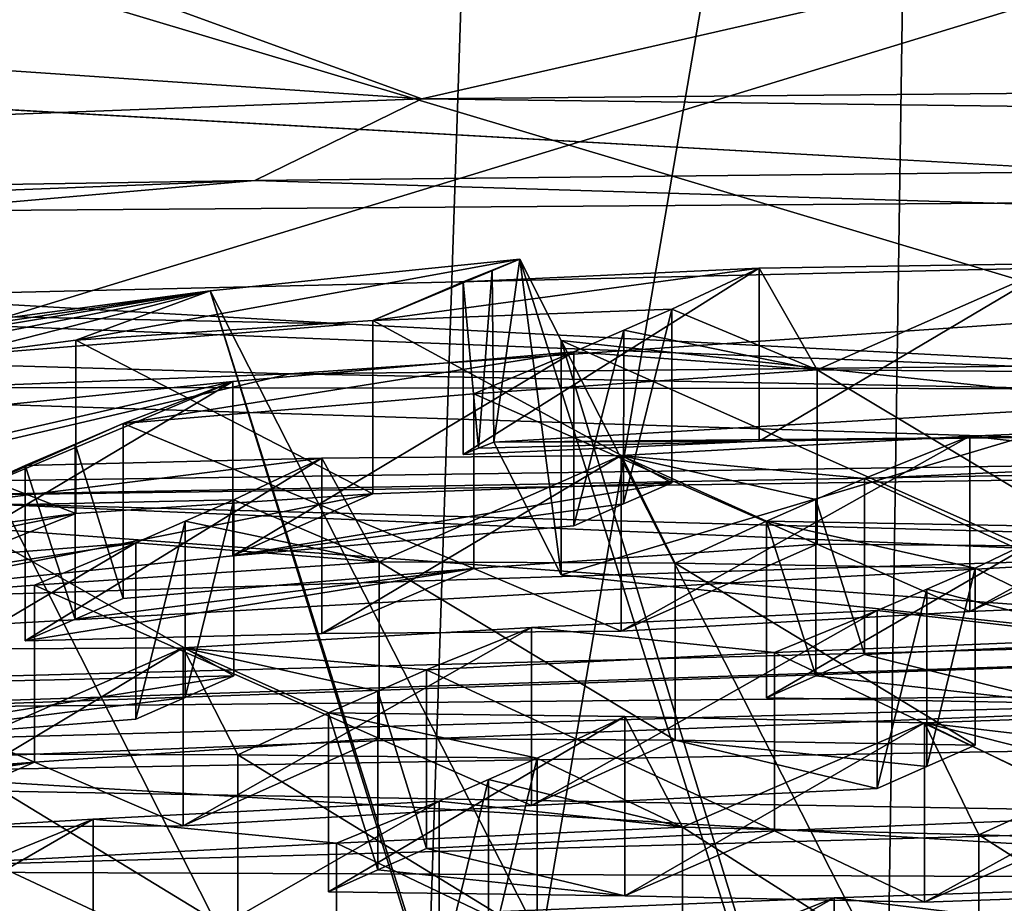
# Model space of a CAD drawing. Header units: metres. Extents: x -24 to 24, y -69 to 184.
# Tile 476 of 656: x -0.545 to -0.204, y 129.918 to 130.224. Entities that reach past the tile are written whole.
import ezdxf

# ---------------------------------------------------------------- set-up
doc = ezdxf.new("R2010")
doc.units = ezdxf.units.M
for name, color, linetype in [('1061', 7, 'CONTINUOUS'), ('1080', 7, 'CONTINUOUS'), ('1173', 7, 'CONTINUOUS'), ('1249', 7, 'CONTINUOUS'), ('1252', 7, 'CONTINUOUS'), ('1282', 7, 'CONTINUOUS'), ('1288', 7, 'CONTINUOUS'), ('1313', 7, 'CONTINUOUS'), ('1648', 7, 'CONTINUOUS'), ('1731', 7, 'CONTINUOUS'), ('1735', 7, 'CONTINUOUS'), ('1772', 7, 'CONTINUOUS'), ('1880', 7, 'CONTINUOUS'), ('1916', 7, 'CONTINUOUS'), ('1919', 7, 'CONTINUOUS'), ('2078', 7, 'CONTINUOUS'), ('2206', 7, 'CONTINUOUS'), ('2208', 7, 'CONTINUOUS'), ('2264', 7, 'CONTINUOUS'), ('2473', 7, 'CONTINUOUS'), ('2529', 7, 'CONTINUOUS'), ('2571', 7, 'CONTINUOUS'), ('2586', 7, 'CONTINUOUS'), ('2635', 7, 'CONTINUOUS'), ('2705', 7, 'CONTINUOUS'), ('2765', 7, 'CONTINUOUS'), ('2832', 7, 'CONTINUOUS'), ('2862', 7, 'CONTINUOUS'), ('2917', 7, 'CONTINUOUS'), ('2931', 7, 'CONTINUOUS'), ('2982', 7, 'CONTINUOUS'), ('2984', 7, 'CONTINUOUS'), ('3005', 7, 'CONTINUOUS'), ('3008', 7, 'CONTINUOUS'), ('3047', 7, 'CONTINUOUS'), ('3077', 7, 'CONTINUOUS'), ('3113', 7, 'CONTINUOUS'), ('3220', 7, 'CONTINUOUS'), ('3266', 7, 'CONTINUOUS'), ('3398', 7, 'CONTINUOUS'), ('3480', 7, 'CONTINUOUS'), ('3650', 7, 'CONTINUOUS'), ('367', 7, 'CONTINUOUS'), ('3688', 7, 'CONTINUOUS'), ('369', 7, 'CONTINUOUS'), ('373', 7, 'CONTINUOUS'), ('383', 7, 'CONTINUOUS'), ('3834', 7, 'CONTINUOUS'), ('3874', 7, 'CONTINUOUS'), ('3967', 7, 'CONTINUOUS'), ('419', 2, 'CONTINUOUS'), ('423', 3, 'CONTINUOUS'), ('424', 3, 'CONTINUOUS'), ('426', 3, 'CONTINUOUS'), ('434', 7, 'CONTINUOUS'), ('464', 7, 'CONTINUOUS'), ('468', 7, 'CONTINUOUS'), ('497', 7, 'CONTINUOUS'), ('499', 7, 'CONTINUOUS'), ('554', 2, 'CONTINUOUS'), ('563', 2, 'CONTINUOUS'), ('854', 7, 'CONTINUOUS'), ('893', 7, 'CONTINUOUS'), ('973', 7, 'CONTINUOUS')]:
    doc.layers.add(name, color=color, linetype=linetype)

msp = doc.modelspace()

# ---------------------------------------------------------------- linework, layer by layer
at = {"layer": '1061'}
for points in [[(-0.231155, 130.027203, 224.84479), (-0.214386, 130.03447, 224.710973), (-0.231159, 129.965781, 224.861274)], [(-0.231159, 129.965781, 224.861274), (-0.214386, 130.03447, 224.710973), (-0.214386, 129.973146, 224.727405)], [(-0.248298, 129.958249, 224.998068), (-0.231155, 130.027203, 224.84479), (-0.231159, 129.965781, 224.861274)], [(-0.248298, 130.019768, 224.981584), (-0.231155, 130.027203, 224.84479), (-0.248298, 129.958249, 224.998068)]]:
    msp.add_3dface(points, dxfattribs=at)
at = {"layer": '1080'}
for points in [[(-0.117561, 130.087411, 222.150782), (-0.357592, 130.113144, 222.246818), (-0.117561, 130.006452, 222.172475)], [(-0.117561, 130.006452, 222.172475), (-0.357592, 130.113144, 222.246818), (-0.357592, 130.032184, 222.268511)]]:
    msp.add_3dface(points, dxfattribs=at)
at = {"layer": '1173'}
for points in [[(-0.525431, 130.113256, 222.694154), (-0.641187, 130.098148, 222.747842), (-0.525431, 130.05332, 222.710214)], [(-0.525431, 130.05332, 222.710214), (-0.641187, 130.098148, 222.747842), (-0.641179, 130.038146, 222.763916)]]:
    msp.add_3dface(points, dxfattribs=at)
at = {"layer": '1249'}
for points in [[(-0.469399, 129.969883, 225.83716), (-0.571977, 129.970243, 225.755576), (-0.4694, 129.907739, 225.853811)], [(-0.4694, 129.907739, 225.853811), (-0.571977, 129.970243, 225.755576), (-0.571977, 129.908149, 225.772214)], [(-0.365858, 129.906452, 225.936409), (-0.469399, 129.969883, 225.83716), (-0.4694, 129.907739, 225.853811)], [(-0.365858, 129.968648, 225.919743), (-0.469399, 129.969883, 225.83716), (-0.365858, 129.906452, 225.936409)]]:
    msp.add_3dface(points, dxfattribs=at)
at = {"layer": '1252'}
for points in [[(-0.768468, 129.961058, 233.031323), (0, 129.947623, 233.169453), (0.473518, 129.982866, 233.04215)], [(-1.231237, 129.913193, 233.110246), (0, 129.947623, 233.169453), (-0.768468, 129.961058, 233.031323)]]:
    msp.add_3dface(points, dxfattribs=at)
at = {"layer": '1282'}
for points in [[(-0.420505, 130.036673, 224.546643), (-0.539758, 130.028605, 224.599943), (-0.420505, 129.975453, 224.563047)], [(-0.539758, 130.028605, 224.599943), (-0.660536, 130.019268, 224.654238), (-0.539757, 129.967335, 224.61636)], [(-0.420505, 129.975453, 224.563047), (-0.539758, 130.028605, 224.599943), (-0.539757, 129.967335, 224.61636)], [(-0.539757, 129.967335, 224.61636), (-0.660536, 130.019268, 224.654238), (-0.660536, 129.957944, 224.67067)]]:
    msp.add_3dface(points, dxfattribs=at)
at = {"layer": '1288'}
for points in [[(-0.613005, 130.063829, 232.945138), (-0.611798, 130.059034, 232.94649), (0.611798, 130.081338, 232.940514)], [(-0.611798, 130.059034, 232.94649), (0.613005, 130.076509, 232.94174), (0.611798, 130.081338, 232.940514)]]:
    msp.add_3dface(points, dxfattribs=at)
at = {"layer": '1313'}
for points in [[(-0.335948, 130.116778, 222.987776), (-0.319311, 130.123988, 222.855019), (-0.335959, 130.056667, 223.003971)], [(-0.335959, 130.056667, 223.003971), (-0.319311, 130.123988, 222.855019), (-0.319311, 130.063978, 222.871099)], [(-0.353223, 130.049074, 223.141764), (-0.335948, 130.116778, 222.987776), (-0.335959, 130.056667, 223.003971)], [(-0.353223, 130.109278, 223.125632), (-0.335948, 130.116778, 222.987776), (-0.353223, 130.049074, 223.141764)]]:
    msp.add_3dface(points, dxfattribs=at)
at = {"layer": '1648'}
for points in [[(-0.542975, 130.009311, 223.732445), (-0.4404, 130.072478, 223.797004), (-0.440401, 130.011789, 223.813265)], [(-0.542975, 130.069958, 223.716194), (-0.4404, 130.072478, 223.797004), (-0.542975, 130.009311, 223.732445)], [(-0.4404, 130.072478, 223.797004), (-0.336856, 130.073358, 223.879023), (-0.440401, 130.011789, 223.813265)], [(-0.440401, 130.011789, 223.813265), (-0.336856, 130.073358, 223.879023), (-0.336856, 130.012621, 223.895298)]]:
    msp.add_3dface(points, dxfattribs=at)
at = {"layer": '1731'}
for points in [[(-0.471174, 130.03871, 223.195121), (-0.319311, 130.063978, 222.871099), (-0.422694, 130.060097, 222.790012)], [(-0.319311, 130.063978, 222.871099), (-0.471174, 130.03871, 223.195121), (-0.335959, 130.056667, 223.003971)], [(-0.593254, 130.026192, 223.250826), (-0.471174, 130.03871, 223.195121), (-0.422694, 130.060097, 222.790012)], [(-0.525431, 130.05332, 222.710214), (-0.593254, 130.026192, 223.250826), (-0.422694, 130.060097, 222.790012)], [(-0.353223, 130.049074, 223.141764), (-0.335959, 130.056667, 223.003971), (-0.471174, 130.03871, 223.195121)], [(-0.525431, 130.05332, 222.710214), (-0.641179, 130.038146, 222.763916), (-0.696281, 130.018862, 223.170946)], [(-0.593254, 130.026192, 223.250826), (-0.525431, 130.05332, 222.710214), (-0.696281, 130.018862, 223.170946)]]:
    msp.add_3dface(points, dxfattribs=at)
at = {"layer": '1735'}
for points in [[(-0.519413, 129.947627, 226.243353), (-0.39977, 129.953872, 226.190374), (-0.519412, 129.88519, 226.260083)], [(-0.519412, 129.88519, 226.260083), (-0.39977, 129.953872, 226.190374), (-0.39977, 129.89148, 226.207092)], [(-0.639801, 129.878013, 226.313632), (-0.639801, 129.940499, 226.296889), (-0.519413, 129.947627, 226.243353)], [(-0.639801, 129.878013, 226.313632), (-0.519413, 129.947627, 226.243353), (-0.519412, 129.88519, 226.260083)]]:
    msp.add_3dface(points, dxfattribs=at)
at = {"layer": '1772'}
for points in [[(0, 130.289304, 233.0779), (-0.623851, 130.276144, 233.063895), (-0.405735, 130.196763, 232.987554)], [(0.845489, 130.208268, 232.959436), (0, 130.289304, 233.0779), (-0.405735, 130.196763, 232.987554)], [(-0.623851, 130.276144, 233.063895), (-1.245845, 130.254258, 233.017219), (-0.405735, 130.196763, 232.987554)], [(-0.405735, 130.196763, 232.987554), (-1.245845, 130.254258, 233.017219), (-1.65238, 130.149764, 232.882948)]]:
    msp.add_3dface(points, dxfattribs=at)
at = {"layer": '1880'}
for points in [[(0.845489, 130.208268, 232.959436), (-0.405735, 130.196763, 232.987554), (0.790653, 130.181757, 232.942815)], [(-0.405735, 130.196763, 232.987554), (-1.65238, 130.149764, 232.882948), (-0.463482, 130.168589, 232.96507)], [(0.790653, 130.181757, 232.942815), (-0.405735, 130.196763, 232.987554), (-0.463482, 130.168589, 232.96507)], [(0.790653, 130.181757, 232.942815), (-0.463482, 130.168589, 232.96507), (0.213233, 130.147834, 232.95609)], [(-0.463482, 130.168589, 232.96507), (-1.709053, 130.119885, 232.854197), (-1.032857, 130.118386, 232.917262)], [(-0.463482, 130.168589, 232.96507), (-1.65238, 130.149764, 232.882948), (-1.709053, 130.119885, 232.854197)], [(0.213233, 130.147834, 232.95609), (-0.463482, 130.168589, 232.96507), (-1.032857, 130.118386, 232.917262)], [(0.213233, 130.147834, 232.95609), (-1.032857, 130.118386, 232.917262), (-0.451428, 130.101698, 232.947339)], [(0.796063, 130.114587, 232.924202), (0.213233, 130.147834, 232.95609), (-0.451428, 130.101698, 232.947339)], [(-0.451428, 130.101698, 232.947339), (-1.032857, 130.118386, 232.917262), (-1.690614, 130.053531, 232.838325)], [(0.611798, 130.081338, 232.940514), (0.796063, 130.114587, 232.924202), (-0.451428, 130.101698, 232.947339)], [(-0.613005, 130.063829, 232.945138), (-0.451428, 130.101698, 232.947339), (-1.690614, 130.053531, 232.838325)], [(-0.613005, 130.063829, 232.945138), (0.611798, 130.081338, 232.940514), (-0.451428, 130.101698, 232.947339)]]:
    msp.add_3dface(points, dxfattribs=at)
at = {"layer": '1916'}
for points in [[(-0.43805, 129.984413, 225.571084), (-0.335555, 129.983134, 225.652849), (-0.43805, 129.922461, 225.587684)], [(-0.43805, 129.922461, 225.587684), (-0.335555, 129.983134, 225.652849), (-0.335555, 129.92113, 225.669462)], [(-0.335555, 129.983134, 225.652849), (-0.231931, 129.980961, 225.735749), (-0.335555, 129.92113, 225.669462)], [(-0.335555, 129.92113, 225.669462), (-0.231931, 129.980961, 225.735749), (-0.231931, 129.918903, 225.752378)]]:
    msp.add_3dface(points, dxfattribs=at)
at = {"layer": '1919'}
for points in [[(-0.404138, 129.999255, 225.300436), (-0.421008, 129.991872, 225.435075), (-0.404138, 129.937499, 225.316983)], [(-0.421008, 129.991872, 225.435075), (-0.43805, 129.984413, 225.571084), (-0.421008, 129.930018, 225.451648)], [(-0.404138, 129.937499, 225.316983), (-0.421008, 129.991872, 225.435075), (-0.421008, 129.930018, 225.451648)], [(-0.43805, 129.984413, 225.571084), (-0.43805, 129.922461, 225.587684), (-0.421008, 129.930018, 225.451648)]]:
    msp.add_3dface(points, dxfattribs=at)
at = {"layer": '2078'}
for points in [[(-0.435305, 129.939297, 226.456044), (-0.315579, 129.882261, 226.419986), (-0.315579, 129.944801, 226.403228)], [(-0.55561, 129.932935, 226.509339), (-0.435305, 129.876713, 226.472813), (-0.435305, 129.939297, 226.456044)], [(-0.435305, 129.876713, 226.472813), (-0.315579, 129.882261, 226.419986), (-0.435305, 129.939297, 226.456044)], [(-0.55561, 129.870305, 226.52612), (-0.435305, 129.876713, 226.472813), (-0.55561, 129.932935, 226.509339)]]:
    msp.add_3dface(points, dxfattribs=at)
at = {"layer": '2206'}
for points in [[(-0.487597, 129.989728, 224.214343), (-0.470784, 130.05805, 224.06382), (-0.470784, 129.997168, 224.080133)], [(-0.487594, 130.050709, 224.197978), (-0.470784, 130.05805, 224.06382), (-0.487597, 129.989728, 224.214343)], [(-0.504695, 129.982159, 224.350826), (-0.504695, 130.043237, 224.334461), (-0.487594, 130.050709, 224.197978)], [(-0.504695, 129.982159, 224.350826), (-0.487594, 130.050709, 224.197978), (-0.487597, 129.989728, 224.214343)]]:
    msp.add_3dface(points, dxfattribs=at)
at = {"layer": '2208'}
for points in [[(-0.367846, 130.013932, 225.034413), (-0.248298, 130.019768, 224.981584), (-0.367845, 129.952368, 225.050909)], [(-0.248298, 130.019768, 224.981584), (-0.248298, 129.958249, 224.998068), (-0.367845, 129.952368, 225.050909)], [(-0.488328, 129.945317, 225.104465), (-0.367846, 130.013932, 225.034413), (-0.367845, 129.952368, 225.050909)], [(-0.488328, 130.006928, 225.087956), (-0.367846, 130.013932, 225.034413), (-0.488328, 129.945317, 225.104465)]]:
    msp.add_3dface(points, dxfattribs=at)
at = {"layer": '2264'}
for points in [[(-0.371919, 130.141311, 222.351939), (-0.525431, 130.113256, 222.694154), (-0.422693, 130.120066, 222.773944)], [(-0.47898, 130.130397, 222.311205), (-0.525431, 130.113256, 222.694154), (-0.371919, 130.141311, 222.351939)], [(-0.381428, 130.137548, 222.427721), (-0.371919, 130.141311, 222.351939), (-0.422693, 130.120066, 222.773944)], [(-0.185384, 130.139787, 222.670091), (-0.289051, 130.138225, 222.588157), (-0.269033, 130.103102, 223.33771)], [(-0.185384, 130.139787, 222.670091), (-0.269033, 130.103102, 223.33771), (-0.167172, 130.102272, 223.418851)], [(-0.319311, 130.123988, 222.855019), (-0.289051, 130.138225, 222.588157), (-0.422693, 130.120066, 222.773944)], [(-0.289051, 130.138225, 222.588157), (-0.391503, 130.133512, 222.508032), (-0.422693, 130.120066, 222.773944)], [(-0.391503, 130.133512, 222.508032), (-0.381428, 130.137548, 222.427721), (-0.422693, 130.120066, 222.773944)], [(-0.269033, 130.103102, 223.33771), (-0.289051, 130.138225, 222.588157), (-0.319311, 130.123988, 222.855019)], [(-0.609621, 130.108785, 222.484929), (-0.641187, 130.098148, 222.747842), (-0.47898, 130.130397, 222.311205)], [(-0.641187, 130.098148, 222.747842), (-0.525431, 130.113256, 222.694154), (-0.47898, 130.130397, 222.311205)], [(-0.594596, 130.113224, 222.365591), (-0.609621, 130.108785, 222.484929), (-0.47898, 130.130397, 222.311205)], [(-0.581347, 130.116796, 222.260447), (-0.594596, 130.113224, 222.365591), (-0.47898, 130.130397, 222.311205)], [(-0.269033, 130.103102, 223.33771), (-0.319311, 130.123988, 222.855019), (-0.335948, 130.116778, 222.987776)], [(-0.269033, 130.103102, 223.33771), (-0.335948, 130.116778, 222.987776), (-0.353223, 130.109278, 223.125632)], [(-0.509064, 130.084449, 223.44564), (-0.353223, 130.109278, 223.125632), (-0.471177, 130.09897, 223.178976)], [(-0.509064, 130.084449, 223.44564), (-0.387757, 130.094751, 223.39086), (-0.353223, 130.109278, 223.125632)], [(-0.387757, 130.094751, 223.39086), (-0.269033, 130.103102, 223.33771), (-0.353223, 130.109278, 223.125632)], [(-0.574198, 130.055777, 223.982277), (-0.471177, 130.09897, 223.178976), (-0.676903, 130.05193, 223.90172)], [(-0.471177, 130.09897, 223.178976), (-0.593254, 130.086513, 223.234663), (-0.676903, 130.05193, 223.90172)], [(-0.509064, 130.084449, 223.44564), (-0.471177, 130.09897, 223.178976), (-0.574198, 130.055777, 223.982277)], [(-0.132281, 130.070835, 224.038499), (-0.096825, 130.08516, 223.77293), (-0.21622, 130.080118, 223.82548)], [(-0.509064, 130.084449, 223.44564), (-0.574198, 130.055777, 223.982277), (-0.525685, 130.077357, 223.578246)], [(-0.336856, 130.073358, 223.879023), (-0.252666, 130.065483, 224.091557), (-0.21622, 130.080118, 223.82548)], [(-0.252666, 130.065483, 224.091557), (-0.132281, 130.070835, 224.038499), (-0.21622, 130.080118, 223.82548)], [(-0.574198, 130.055777, 223.982277), (-0.542975, 130.069958, 223.716194), (-0.525685, 130.077357, 223.578246)], [(-0.470784, 130.05805, 224.06382), (-0.4404, 130.072478, 223.797004), (-0.574198, 130.055777, 223.982277)], [(-0.4404, 130.072478, 223.797004), (-0.542975, 130.069958, 223.716194), (-0.574198, 130.055777, 223.982277)], [(-0.420505, 130.036673, 224.546643), (-0.4404, 130.072478, 223.797004), (-0.470784, 130.05805, 224.06382)], [(-0.420505, 130.036673, 224.546643), (-0.336856, 130.073358, 223.879023), (-0.4404, 130.072478, 223.797004)], [(-0.336856, 130.073358, 223.879023), (-0.420505, 130.036673, 224.546643), (-0.318136, 130.036159, 224.628102)], [(-0.252666, 130.065483, 224.091557), (-0.336856, 130.073358, 223.879023), (-0.269479, 130.058139, 224.225741)], [(-0.336856, 130.073358, 223.879023), (-0.286578, 130.050669, 224.362198), (-0.269479, 130.058139, 224.225741)], [(-0.336856, 130.073358, 223.879023), (-0.318136, 130.036159, 224.628102), (-0.286578, 130.050669, 224.362198)], [(-0.420505, 130.036673, 224.546643), (-0.470784, 130.05805, 224.06382), (-0.487594, 130.050709, 224.197978)], [(-0.504695, 130.043237, 224.334461), (-0.420505, 130.036673, 224.546643), (-0.487594, 130.050709, 224.197978)], [(-0.318136, 130.036159, 224.628102), (-0.214386, 130.03447, 224.710973), (-0.286578, 130.050669, 224.362198)], [(-0.286578, 130.050669, 224.362198), (-0.214386, 130.03447, 224.710973), (-0.184372, 130.048892, 224.443865)], [(-0.214386, 130.03447, 224.710973), (-0.164107, 130.010152, 225.194584), (-0.184372, 130.048892, 224.443865)], [(-0.504695, 130.043237, 224.334461), (-0.660536, 130.019268, 224.654238), (-0.539758, 130.028605, 224.599943)], [(-0.504695, 130.043237, 224.334461), (-0.623665, 130.033926, 224.387973), (-0.660536, 130.019268, 224.654238)], [(-0.504695, 130.043237, 224.334461), (-0.539758, 130.028605, 224.599943), (-0.420505, 130.036673, 224.546643)], [(-0.214386, 130.03447, 224.710973), (-0.231155, 130.027203, 224.84479), (-0.164107, 130.010152, 225.194584)], [(-0.231155, 130.027203, 224.84479), (-0.248298, 130.019768, 224.981584), (-0.164107, 130.010152, 225.194584)], [(-0.248298, 130.019768, 224.981584), (-0.367846, 130.013932, 225.034413), (-0.283789, 130.005264, 225.247217)], [(-0.164107, 130.010152, 225.194584), (-0.248298, 130.019768, 224.981584), (-0.283789, 130.005264, 225.247217)], [(-0.404138, 129.999255, 225.300436), (-0.367846, 130.013932, 225.034413), (-0.488328, 130.006928, 225.087956)], [(-0.367846, 130.013932, 225.034413), (-0.404138, 129.999255, 225.300436), (-0.283789, 130.005264, 225.247217)], [(-0.571977, 129.970243, 225.755576), (-0.488328, 130.006928, 225.087956), (-0.591765, 130.006301, 225.005954)], [(-0.571977, 129.970243, 225.755576), (-0.469399, 129.969883, 225.83716), (-0.488328, 130.006928, 225.087956)], [(-0.421008, 129.991872, 225.435075), (-0.404138, 129.999255, 225.300436), (-0.488328, 130.006928, 225.087956)], [(-0.43805, 129.984413, 225.571084), (-0.421008, 129.991872, 225.435075), (-0.488328, 130.006928, 225.087956)], [(-0.469399, 129.969883, 225.83716), (-0.43805, 129.984413, 225.571084), (-0.488328, 130.006928, 225.087956)], [(-0.469399, 129.969883, 225.83716), (-0.365858, 129.968648, 225.919743), (-0.43805, 129.984413, 225.571084)], [(-0.365858, 129.968648, 225.919743), (-0.335555, 129.983134, 225.652849), (-0.43805, 129.984413, 225.571084)], [(-0.335555, 129.983134, 225.652849), (-0.365858, 129.968648, 225.919743), (-0.315579, 129.944801, 226.403228)], [(-0.231931, 129.980961, 225.735749), (-0.335555, 129.983134, 225.652849), (-0.315579, 129.944801, 226.403228)], [(-0.231931, 129.980961, 225.735749), (-0.14774, 129.97097, 225.94885), (-0.111715, 129.985193, 225.683064)], [(-0.231931, 129.980961, 225.735749), (-0.315579, 129.944801, 226.403228), (-0.213116, 129.942207, 226.485319)], [(-0.14774, 129.97097, 225.94885), (-0.231931, 129.980961, 225.735749), (-0.1645, 129.963809, 226.082564)], [(-0.181652, 129.95647, 226.219407), (-0.231931, 129.980961, 225.735749), (-0.213116, 129.942207, 226.485319)], [(-0.231931, 129.980961, 225.735749), (-0.181652, 129.95647, 226.219407), (-0.1645, 129.963809, 226.082564)], [(-0.315579, 129.944801, 226.403228), (-0.365858, 129.968648, 225.919743), (-0.382693, 129.961314, 226.054094)], [(-0.39977, 129.953872, 226.190374), (-0.315579, 129.944801, 226.403228), (-0.382693, 129.961314, 226.054094)], [(-0.10946, 129.938876, 226.568556), (-0.181652, 129.95647, 226.219407), (-0.213116, 129.942207, 226.485319)], [(-0.39977, 129.953872, 226.190374), (-0.519413, 129.947627, 226.243353), (-0.435305, 129.939297, 226.456044)], [(-0.39977, 129.953872, 226.190374), (-0.435305, 129.939297, 226.456044), (-0.315579, 129.944801, 226.403228)], [(-0.519413, 129.947627, 226.243353), (-0.639801, 129.940499, 226.296889), (-0.55561, 129.932935, 226.509339)], [(-0.519413, 129.947627, 226.243353), (-0.55561, 129.932935, 226.509339), (-0.435305, 129.939297, 226.456044)], [(-0.263188, 129.920336, 226.891576), (-0.179046, 129.910258, 227.10472), (-0.143372, 129.924468, 226.839088)], [(-0.383403, 129.915391, 226.944451), (-0.299212, 129.905941, 227.157407), (-0.263188, 129.920336, 226.891576)], [(-0.299212, 129.905941, 227.157407), (-0.179046, 129.910258, 227.10472), (-0.263188, 129.920336, 226.891576)]]:
    msp.add_3dface(points, dxfattribs=at)
at = {"layer": '2473'}
for points in [[(-0.380913, 130.078033, 222.439622), (-0.185384, 130.079924, 222.686131), (-0.160547, 130.09096, 222.487865)], [(-0.391503, 130.073732, 222.52405), (-0.289053, 130.078407, 222.604183), (-0.386127, 130.075922, 222.48119)], [(-0.386127, 130.075922, 222.48119), (-0.289053, 130.078407, 222.604183), (-0.380913, 130.078033, 222.439622)], [(-0.289053, 130.078407, 222.604183), (-0.185384, 130.079924, 222.686131), (-0.380913, 130.078033, 222.439622)]]:
    msp.add_3dface(points, dxfattribs=at)
at = {"layer": '2529'}
for points in [[(0.613005, 130.076509, 232.94174), (-0.611798, 130.059034, 232.94649), (-0.134106, 130.038641, 232.97273)], [(-0.611798, 130.059034, 232.94649), (-1.373634, 129.999528, 232.897533), (-0.134106, 130.038641, 232.97273)], [(-1.373634, 129.999528, 232.897533), (-1.158106, 129.980987, 232.941475), (-0.134106, 130.038641, 232.97273)], [(-1.158106, 129.980987, 232.941475), (0.08834, 130.014013, 232.993639), (-0.134106, 130.038641, 232.97273)], [(-1.158106, 129.980987, 232.941475), (0.015253, 129.991852, 233.022183), (0.08834, 130.014013, 232.993639)], [(-1.231837, 129.956778, 232.962276), (0.015253, 129.991852, 233.022183), (-1.158106, 129.980987, 232.941475)], [(-1.231837, 129.956778, 232.962276), (-0.768468, 129.961058, 233.031323), (0.015253, 129.991852, 233.022183)], [(-0.768468, 129.961058, 233.031323), (0.473518, 129.982866, 233.04215), (0.015253, 129.991852, 233.022183)]]:
    msp.add_3dface(points, dxfattribs=at)
at = {"layer": '2571'}
for points in [[(-0.132281, 130.070835, 224.038499), (-0.252666, 130.065483, 224.091557), (-0.13228, 130.009996, 224.0548)], [(-0.13228, 130.009996, 224.0548), (-0.252666, 130.065483, 224.091557), (-0.252666, 130.0046, 224.10787)]]:
    msp.add_3dface(points, dxfattribs=at)
at = {"layer": '2586'}
for points in [[(-0.269033, 130.042757, 223.35388), (-0.387754, 130.034355, 223.407042), (-0.336856, 130.012621, 223.895298)], [(-0.269033, 130.042757, 223.35388), (-0.336856, 130.012621, 223.895298), (-0.216218, 130.019428, 223.841741)], [(-0.269033, 130.042757, 223.35388), (-0.216218, 130.019428, 223.841741), (-0.167174, 130.041876, 223.435032)], [(-0.216218, 130.019428, 223.841741), (-0.096825, 130.024513, 223.78918), (-0.167174, 130.041876, 223.435032)], [(-0.542975, 130.009311, 223.732445), (-0.387754, 130.034355, 223.407042), (-0.525676, 130.016813, 223.594398)], [(-0.387754, 130.034355, 223.407042), (-0.542975, 130.009311, 223.732445), (-0.440401, 130.011789, 223.813265)], [(-0.387754, 130.034355, 223.407042), (-0.509064, 130.023997, 223.461838), (-0.525676, 130.016813, 223.594398)], [(-0.387754, 130.034355, 223.407042), (-0.440401, 130.011789, 223.813265), (-0.336856, 130.012621, 223.895298)]]:
    msp.add_3dface(points, dxfattribs=at)
at = {"layer": '2635'}
for points in [[(-0.319311, 130.063978, 222.871099), (-0.319311, 130.123988, 222.855019), (-0.422693, 130.120066, 222.773944)], [(-0.525431, 130.113256, 222.694154), (-0.422694, 130.060097, 222.790012), (-0.422693, 130.120066, 222.773944)], [(-0.422694, 130.060097, 222.790012), (-0.319311, 130.063978, 222.871099), (-0.422693, 130.120066, 222.773944)], [(-0.525431, 130.113256, 222.694154), (-0.525431, 130.05332, 222.710214), (-0.422694, 130.060097, 222.790012)]]:
    msp.add_3dface(points, dxfattribs=at)
at = {"layer": '2705'}
for points in [[(-0.13228, 130.009996, 224.0548), (-0.252666, 130.0046, 224.10787), (-0.184373, 129.987761, 224.460245)], [(-0.184373, 129.987761, 224.460245), (-0.252666, 130.0046, 224.10787), (-0.269476, 129.997161, 224.242055)], [(-0.286578, 129.989591, 224.378564), (-0.184373, 129.987761, 224.460245), (-0.269476, 129.997161, 224.242055)]]:
    msp.add_3dface(points, dxfattribs=at)
at = {"layer": '2765'}
for points in [[(-0.371919, 130.141311, 222.351939), (-0.381428, 130.137548, 222.427721), (-0.380913, 130.078033, 222.439622)], [(-0.357592, 130.032184, 222.268511), (-0.371919, 130.141311, 222.351939), (-0.380913, 130.078033, 222.439622)], [(-0.357592, 130.032184, 222.268511), (-0.357592, 130.113144, 222.246818), (-0.371919, 130.141311, 222.351939)], [(-0.381428, 130.137548, 222.427721), (-0.391503, 130.133512, 222.508032), (-0.386127, 130.075922, 222.48119)], [(-0.381428, 130.137548, 222.427721), (-0.386127, 130.075922, 222.48119), (-0.380913, 130.078033, 222.439622)], [(-0.391503, 130.133512, 222.508032), (-0.391503, 130.073732, 222.52405), (-0.386127, 130.075922, 222.48119)]]:
    msp.add_3dface(points, dxfattribs=at)
at = {"layer": '2832'}
for points in [[(-0.357592, 130.032184, 222.268511), (-0.380913, 130.078033, 222.439622), (-0.160547, 130.09096, 222.487865)], [(-0.117561, 130.006452, 222.172475), (-0.357592, 130.032184, 222.268511), (-0.160547, 130.09096, 222.487865)]]:
    msp.add_3dface(points, dxfattribs=at)
at = {"layer": '2862'}
for points in [[(-0.365858, 129.968648, 225.919743), (-0.365858, 129.906452, 225.936409), (-0.382695, 129.89902, 226.070799)], [(-0.365858, 129.968648, 225.919743), (-0.382695, 129.89902, 226.070799), (-0.382693, 129.961314, 226.054094)], [(-0.382695, 129.89902, 226.070799), (-0.39977, 129.89148, 226.207092), (-0.382693, 129.961314, 226.054094)], [(-0.39977, 129.89148, 226.207092), (-0.39977, 129.953872, 226.190374), (-0.382693, 129.961314, 226.054094)]]:
    msp.add_3dface(points, dxfattribs=at)
at = {"layer": '2917'}
for points in [[(-0.252666, 130.065483, 224.091557), (-0.269479, 130.058139, 224.225741), (-0.252666, 130.0046, 224.10787)], [(-0.269479, 130.058139, 224.225741), (-0.286578, 130.050669, 224.362198), (-0.269476, 129.997161, 224.242055)], [(-0.252666, 130.0046, 224.10787), (-0.269479, 130.058139, 224.225741), (-0.269476, 129.997161, 224.242055)], [(-0.286578, 130.050669, 224.362198), (-0.286578, 129.989591, 224.378564), (-0.269476, 129.997161, 224.242055)]]:
    msp.add_3dface(points, dxfattribs=at)
at = {"layer": '2931'}
for points in [[(-0.591765, 130.006301, 225.005954), (-0.488328, 130.006928, 225.087956), (-0.591766, 129.944738, 225.02245)], [(-0.488328, 130.006928, 225.087956), (-0.488328, 129.945317, 225.104465), (-0.591766, 129.944738, 225.02245)]]:
    msp.add_3dface(points, dxfattribs=at)
at = {"layer": '2982'}
for points in [[(-0.315579, 129.882261, 226.419986), (-0.213117, 129.879612, 226.502091), (-0.315579, 129.944801, 226.403228)], [(-0.315579, 129.944801, 226.403228), (-0.213117, 129.879612, 226.502091), (-0.213116, 129.942207, 226.485319)], [(-0.213117, 129.879612, 226.502091), (-0.10946, 129.876223, 226.585344), (-0.213116, 129.942207, 226.485319)], [(-0.10946, 129.876223, 226.585344), (-0.10946, 129.938876, 226.568556), (-0.213116, 129.942207, 226.485319)]]:
    msp.add_3dface(points, dxfattribs=at)
at = {"layer": '2984'}
for points in [[(-0.353223, 130.109278, 223.125632), (-0.471174, 130.03871, 223.195121), (-0.471177, 130.09897, 223.178976)], [(-0.353223, 130.109278, 223.125632), (-0.353223, 130.049074, 223.141764), (-0.471174, 130.03871, 223.195121)], [(-0.593254, 130.026192, 223.250826), (-0.593254, 130.086513, 223.234663), (-0.471177, 130.09897, 223.178976)], [(-0.471174, 130.03871, 223.195121), (-0.593254, 130.026192, 223.250826), (-0.471177, 130.09897, 223.178976)]]:
    msp.add_3dface(points, dxfattribs=at)
at = {"layer": '3005'}
for points in [[(-0.509064, 130.023997, 223.461838), (-0.509064, 130.084449, 223.44564), (-0.525685, 130.077357, 223.578246)], [(-0.525685, 130.077357, 223.578246), (-0.542975, 130.069958, 223.716194), (-0.525676, 130.016813, 223.594398)], [(-0.509064, 130.023997, 223.461838), (-0.525685, 130.077357, 223.578246), (-0.525676, 130.016813, 223.594398)], [(-0.542975, 130.069958, 223.716194), (-0.542975, 130.009311, 223.732445), (-0.525676, 130.016813, 223.594398)]]:
    msp.add_3dface(points, dxfattribs=at)
at = {"layer": '3008'}
for points in [[(-0.231931, 129.918903, 225.752378), (-0.111715, 129.985193, 225.683064), (-0.111714, 129.923176, 225.699681)], [(-0.231931, 129.918903, 225.752378), (-0.231931, 129.980961, 225.735749), (-0.111715, 129.985193, 225.683064)]]:
    msp.add_3dface(points, dxfattribs=at)
at = {"layer": '3047'}
for points in [[(-0.164107, 130.010152, 225.194584), (-0.283789, 130.005264, 225.247217), (-0.164107, 129.948484, 225.211108)], [(-0.283789, 130.005264, 225.247217), (-0.404138, 129.999255, 225.300436), (-0.283789, 129.943554, 225.263752)], [(-0.164107, 129.948484, 225.211108), (-0.283789, 130.005264, 225.247217), (-0.283789, 129.943554, 225.263752)], [(-0.404138, 129.999255, 225.300436), (-0.404138, 129.937499, 225.316983), (-0.283789, 129.943554, 225.263752)]]:
    msp.add_3dface(points, dxfattribs=at)
at = {"layer": '3077'}
for points in [[(-0.420505, 129.975453, 224.563047), (-0.539757, 129.967335, 224.61636), (-0.488328, 129.945317, 225.104465)], [(-0.420505, 129.975453, 224.563047), (-0.488328, 129.945317, 225.104465), (-0.367845, 129.952368, 225.050909)], [(-0.420505, 129.975453, 224.563047), (-0.367845, 129.952368, 225.050909), (-0.318137, 129.974889, 224.644519)], [(-0.367845, 129.952368, 225.050909), (-0.248298, 129.958249, 224.998068), (-0.318137, 129.974889, 224.644519)], [(-0.248298, 129.958249, 224.998068), (-0.231159, 129.965781, 224.861274), (-0.318137, 129.974889, 224.644519)], [(-0.231159, 129.965781, 224.861274), (-0.214386, 129.973146, 224.727405), (-0.318137, 129.974889, 224.644519)], [(-0.539757, 129.967335, 224.61636), (-0.694448, 129.943047, 224.941333), (-0.591766, 129.944738, 225.02245)], [(-0.539757, 129.967335, 224.61636), (-0.677305, 129.950581, 224.804512), (-0.694448, 129.943047, 224.941333)], [(-0.539757, 129.967335, 224.61636), (-0.660536, 129.957944, 224.67067), (-0.677305, 129.950581, 224.804512)], [(-0.488328, 129.945317, 225.104465), (-0.539757, 129.967335, 224.61636), (-0.591766, 129.944738, 225.02245)]]:
    msp.add_3dface(points, dxfattribs=at)
at = {"layer": '3113'}
for points in [[(-0.318136, 130.036159, 224.628102), (-0.420505, 130.036673, 224.546643), (-0.318137, 129.974889, 224.644519)], [(-0.420505, 130.036673, 224.546643), (-0.420505, 129.975453, 224.563047), (-0.318137, 129.974889, 224.644519)], [(-0.214386, 129.973146, 224.727405), (-0.318136, 130.036159, 224.628102), (-0.318137, 129.974889, 224.644519)], [(-0.214386, 129.973146, 224.727405), (-0.214386, 130.03447, 224.710973), (-0.318136, 130.036159, 224.628102)]]:
    msp.add_3dface(points, dxfattribs=at)
at = {"layer": '3220'}
for points in [[(-0.21622, 130.080118, 223.82548), (-0.096825, 130.08516, 223.77293), (-0.216218, 130.019428, 223.841741)], [(-0.096825, 130.08516, 223.77293), (-0.096825, 130.024513, 223.78918), (-0.216218, 130.019428, 223.841741)], [(-0.336856, 130.012621, 223.895298), (-0.21622, 130.080118, 223.82548), (-0.216218, 130.019428, 223.841741)], [(-0.336856, 130.012621, 223.895298), (-0.336856, 130.073358, 223.879023), (-0.21622, 130.080118, 223.82548)]]:
    msp.add_3dface(points, dxfattribs=at)
at = {"layer": '3266'}
for points in [[(-0.47898, 130.130397, 222.311205), (-0.371919, 130.141311, 222.351939), (-0.188559, 129.55945, 220.180402)], [(-0.371919, 130.141311, 222.351939), (-0.357592, 130.113144, 222.246818), (-0.188559, 129.55945, 220.180402)], [(-0.575709, 130.105712, 222.219081), (-0.581347, 130.116796, 222.260447), (-0.47898, 130.130397, 222.311205)], [(-0.306677, 129.576813, 220.245204), (-0.575709, 130.105712, 222.219081), (-0.47898, 130.130397, 222.311205)], [(-0.301039, 129.56573, 220.203839), (-0.47898, 130.130397, 222.311205), (-0.188559, 129.55945, 220.180402)], [(-0.306677, 129.576813, 220.245204), (-0.47898, 130.130397, 222.311205), (-0.301039, 129.56573, 220.203839)], [(-0.357592, 130.113144, 222.246818), (-0.088559, 129.584246, 220.272942), (-0.188559, 129.55945, 220.180402)], [(-0.357592, 130.113144, 222.246818), (-0.117561, 130.087411, 222.150782), (-0.088559, 129.584246, 220.272942)], [(-0.306677, 129.576813, 220.245204), (-0.546707, 129.602546, 220.341241), (-0.575709, 130.105712, 222.219081)]]:
    msp.add_3dface(points, dxfattribs=at)
at = {"layer": '3398'}
for points in [[(-0.286578, 130.050669, 224.362198), (-0.184372, 130.048892, 224.443865), (-0.286578, 129.989591, 224.378564)], [(-0.184372, 130.048892, 224.443865), (-0.184373, 129.987761, 224.460245), (-0.286578, 129.989591, 224.378564)]]:
    msp.add_3dface(points, dxfattribs=at)
at = {"layer": '3480'}
for points in [[(-0.143372, 129.861621, 226.855928), (-0.263188, 129.857448, 226.908426), (-0.143372, 129.924468, 226.839088)], [(-0.263188, 129.857448, 226.908426), (-0.263188, 129.920336, 226.891576), (-0.143372, 129.924468, 226.839088)], [(-0.383403, 129.852461, 226.961314), (-0.383403, 129.915391, 226.944451), (-0.263188, 129.920336, 226.891576)], [(-0.263188, 129.857448, 226.908426), (-0.383403, 129.852461, 226.961314), (-0.263188, 129.920336, 226.891576)]]:
    msp.add_3dface(points, dxfattribs=at)
at = {"layer": '3650'}
for points in [[(-0.269033, 130.103102, 223.33771), (-0.269033, 130.042757, 223.35388), (-0.167174, 130.041876, 223.435032)], [(-0.167172, 130.102272, 223.418851), (-0.269033, 130.103102, 223.33771), (-0.167174, 130.041876, 223.435032)]]:
    msp.add_3dface(points, dxfattribs=at)
at = {"layer": '367'}
for points in [[(-1.087972, 145.2, -24.225582), (1.087972, 145.2, -24.225582), (-0.939204, 55.350886, -24.231805)], [(-0.939204, 55.350886, -24.231805), (1.087972, 145.2, -24.225582), (-0.476055, 55.429567, -24.245327)], [(-0.476055, 55.429567, -24.245327), (1.087972, 145.2, -24.225582), (0, 55.456236, -24.25)]]:
    msp.add_3dface(points, dxfattribs=at)
at = {"layer": '3688'}
for points in [[(-0.470784, 129.997168, 224.080133), (-0.623663, 129.972795, 224.404352), (-0.487597, 129.989728, 224.214343)], [(-0.623663, 129.972795, 224.404352), (-0.470784, 129.997168, 224.080133), (-0.574198, 129.994938, 223.998578)], [(-0.504695, 129.982159, 224.350826), (-0.487597, 129.989728, 224.214343), (-0.623663, 129.972795, 224.404352)]]:
    msp.add_3dface(points, dxfattribs=at)
at = {"layer": '369'}
for points in [[(0.995562, 125.28536, 24.229555), (-1.087972, 145.2, 24.225582), (-1.005745, 125.285363, 24.229135)], [(1.087972, 145.2, 24.225582), (-1.087972, 145.2, 24.225582), (0.995562, 125.28536, 24.229555)]]:
    msp.add_3dface(points, dxfattribs=at)
at = {"layer": '373'}
for points in [[(0, 146.423799, 240.142002), (-6.403596, 117.199254, 32.493216), (-6.468189, 146.382367, 240.147825)], [(-5.725305, 117.232454, 32.670329), (-6.403596, 117.199254, 32.493216), (0, 146.423799, 240.142002)], [(-5.042963, 117.261956, 32.827448), (-5.725305, 117.232454, 32.670329), (0, 146.423799, 240.142002)], [(-4.357656, 117.287707, 32.964383), (-5.042963, 117.261956, 32.827448), (0, 146.423799, 240.142002)], [(-3.670487, 117.309667, 33.080997), (-4.357656, 117.287707, 32.964383), (0, 146.423799, 240.142002)], [(-2.982479, 117.327814, 33.177225), (-3.670487, 117.309667, 33.080997), (0, 146.423799, 240.142002)], [(-2.138549, 117.344931, 33.267965), (-2.982479, 117.327814, 33.177225), (0, 146.423799, 240.142002)], [(-1.284928, 117.356471, 33.329079), (-2.138549, 117.344931, 33.267965), (0, 146.423799, 240.142002)], [(-0.997816, 117.359056, 33.342766), (-1.284928, 117.356471, 33.329079), (0, 146.423799, 240.142002)], [(-0.429813, 117.362253, 33.359688), (-0.997816, 117.359056, 33.342766), (0, 146.423799, 240.142002)], [(0.425551, 117.362268, 33.359767), (-0.429813, 117.362253, 33.359688), (0, 146.423799, 240.142002)]]:
    msp.add_3dface(points, dxfattribs=at)
at = {"layer": '383'}
for points in [[(-3.413439, 131.097795, 242.796258), (-3.470757, 130.184352, 242.535831), (0.00368, 130.073351, 242.552552)], [(0.003619, 130.988153, 242.812309), (-3.413439, 131.097795, 242.796258), (0.00368, 130.073351, 242.552552)], [(-3.470757, 130.184352, 242.535831), (-3.524658, 129.308164, 242.16858), (0.003737, 129.195836, 242.18608)], [(0.00368, 130.073351, 242.552552), (-3.470757, 130.184352, 242.535831), (0.003737, 129.195836, 242.18608)]]:
    msp.add_3dface(points, dxfattribs=at)
at = {"layer": '3834'}
for points in [[(-0.470784, 129.997168, 224.080133), (-0.470784, 130.05805, 224.06382), (-0.574198, 130.055777, 223.982277)], [(-0.470784, 129.997168, 224.080133), (-0.574198, 130.055777, 223.982277), (-0.574198, 129.994938, 223.998578)]]:
    msp.add_3dface(points, dxfattribs=at)
at = {"layer": '3874'}
for points in [[(-0.231931, 129.918903, 225.752378), (-0.164107, 129.948484, 225.211108), (-0.283789, 129.943554, 225.263752)], [(-0.231931, 129.918903, 225.752378), (-0.111714, 129.923176, 225.699681), (-0.164107, 129.948484, 225.211108)], [(-0.404138, 129.937499, 225.316983), (-0.335555, 129.92113, 225.669462), (-0.283789, 129.943554, 225.263752)], [(-0.335555, 129.92113, 225.669462), (-0.231931, 129.918903, 225.752378), (-0.283789, 129.943554, 225.263752)], [(-0.335555, 129.92113, 225.669462), (-0.404138, 129.937499, 225.316983), (-0.421008, 129.930018, 225.451648)], [(-0.43805, 129.922461, 225.587684), (-0.335555, 129.92113, 225.669462), (-0.421008, 129.930018, 225.451648)]]:
    msp.add_3dface(points, dxfattribs=at)
at = {"layer": '3967'}
for points in [[(0, 128.97765, 209.284256), (-11.453786, 129.202222, 208.963535), (-5.76376, 130.953572, 216.075348)], [(0, 128.97765, 209.284256), (-5.76376, 130.953572, 216.075348), (-5.177508, 130.773835, 215.463877)], [(0, 128.97765, 209.284256), (-5.177508, 130.773835, 215.463877), (-4.520451, 130.610643, 214.921311)], [(0, 128.97765, 209.284256), (-4.520451, 130.610643, 214.921311), (-3.796975, 130.465558, 214.453046)], [(0, 128.97765, 209.284256), (-3.796975, 130.465558, 214.453046), (-3.056693, 130.346786, 214.084681)], [(0, 128.97765, 209.284256), (-3.056693, 130.346786, 214.084681), (-2.310622, 130.252549, 213.808468)], [(0, 128.97765, 209.284256), (-2.310622, 130.252549, 213.808468), (-1.528781, 130.177936, 213.609108)], [(0, 128.97765, 209.284256), (-1.528781, 130.177936, 213.609108), (-0.738286, 130.1255, 213.493395)], [(0.000044, 130.096388, 213.459446), (0, 128.97765, 209.284256), (-0.738286, 130.1255, 213.493395)]]:
    msp.add_3dface(points, dxfattribs=at)
at = {"layer": '419'}
for points in [[(0, 130.289304, 233.0779), (-1.231237, 129.913193, 233.110246), (-0.623851, 130.276144, 233.063895)], [(0, 129.947623, 233.169453), (-1.231237, 129.913193, 233.110246), (0, 130.289304, 233.0779)]]:
    msp.add_3dface(points, dxfattribs=at)
at = {"layer": '423'}
for points in [[(-0.884926, 130.144899, 213.553707), (-0.702053, 130.097009, 213.49327), (-0.430632, 130.118795, 213.499627)], [(-0.702053, 130.097009, 213.49327), (0.000044, 130.096388, 213.459446), (-0.430632, 130.118795, 213.499627)]]:
    msp.add_3dface(points, dxfattribs=at)
at = {"layer": '424'}
for points in [[(-0.525681, 125.939779, 214.5922), (-0.702053, 130.097009, 213.49327), (-0.976557, 125.951531, 214.636059)], [(0.000044, 130.096388, 213.459446), (-0.702053, 130.097009, 213.49327), (0, 128.156635, 213.979099)], [(-0.073225, 125.935098, 214.57473), (-0.702053, 130.097009, 213.49327), (-0.525681, 125.939779, 214.5922)], [(0, 128.156635, 213.979099), (-0.702053, 130.097009, 213.49327), (-0.073225, 125.935098, 214.57473)]]:
    msp.add_3dface(points, dxfattribs=at)
at = {"layer": '426'}
for points in [[(-0.898841, 132.02493, 228.415773), (0, 132.03892, 228.467987), (-0.831387, 129.805328, 229.018623)], [(-0.831387, 129.805328, 229.018623), (0, 132.03892, 228.467987), (-0.379927, 129.814798, 229.053967)], [(-0.379927, 129.814798, 229.053967), (0, 132.03892, 228.467987), (0.073225, 129.817198, 229.062924)]]:
    msp.add_3dface(points, dxfattribs=at)
at = {"layer": '434'}
for points in [[(-3.305357, 142.081073, 235.75762), (-0.937373, 113.718993, 33.859857), (0, 142.110666, 235.869139)], [(-0.937373, 113.718993, 33.859857), (0.002991, 113.722717, 33.878384), (0, 142.110666, 235.869139)]]:
    msp.add_3dface(points, dxfattribs=at)
at = {"layer": '464'}
for points in [[(-0.000001, 130.431167, 239.312357), (-0.000002, 130.007137, 238.958024), (-3.477578, 130.263487, 238.989164)], [(-3.477578, 130.263487, 238.989164), (-0.000002, 130.007137, 238.958024), (-3.481056, 129.890588, 238.631613)], [(-3.481056, 129.890588, 238.631613), (-0.000002, 130.007137, 238.958024), (-3.429877, 129.885526, 238.631294)], [(-0.000002, 130.007137, 238.958024), (-0.00002, 129.632279, 238.55261), (-3.429877, 129.885526, 238.631294)]]:
    msp.add_3dface(points, dxfattribs=at)
at = {"layer": '468'}
for points in [[(-3.392373, 130.35317, 236.256533), (0, 130.162152, 236.247591), (-10.498232, 134.336361, 234.60445)], [(-10.498232, 134.336361, 234.60445), (0, 130.162152, 236.247591), (0, 134.01112, 234.452787)]]:
    msp.add_3dface(points, dxfattribs=at)
at = {"layer": '497'}
for points in [[(0, 130.162152, 236.247591), (-3.392373, 130.35317, 236.256533), (-3.468461, 130.137055, 236.383591)], [(-0.000003, 130.041484, 236.310678), (0, 130.162152, 236.247591), (-3.468461, 130.137055, 236.383591)], [(-3.486778, 129.941086, 236.547053), (-0.000005, 129.926934, 236.384521), (-3.468461, 130.137055, 236.383591)], [(-0.000005, 129.926934, 236.384521), (-0.000003, 130.041484, 236.310678), (-3.468461, 130.137055, 236.383591)], [(-3.502837, 129.775679, 236.741582), (-0.00001, 129.720433, 236.561613), (-3.486778, 129.941086, 236.547053)], [(-0.000007, 129.819746, 236.4683), (-0.000005, 129.926934, 236.384521), (-3.486778, 129.941086, 236.547053)], [(-0.00001, 129.720433, 236.561613), (-0.000007, 129.819746, 236.4683), (-3.486778, 129.941086, 236.547053)]]:
    msp.add_3dface(points, dxfattribs=at)
at = {"layer": '499'}
for points in [[(-0.884926, 130.144899, 213.553707), (-0.430632, 130.118795, 213.499627), (-0.738286, 130.1255, 213.493395)], [(-0.430632, 130.118795, 213.499627), (0.000044, 130.096388, 213.459446), (-0.738286, 130.1255, 213.493395)]]:
    msp.add_3dface(points, dxfattribs=at)
at = {"layer": '554'}
for points in [[(-2.053064, 117.5, -22.155077), (0, 117.5, -22.25), (-2.052971, 145.7, -22.155085)], [(0, 117.5, -22.25), (0, 145.7, -22.25), (-2.052971, 145.7, -22.155085)]]:
    msp.add_3dface(points, dxfattribs=at)
at = {"layer": '563'}
for points in [[(-2.053064, 117.5, 22.155077), (0, 145.7, 22.25), (0, 117.5, 22.25)], [(-2.052971, 145.7, 22.155085), (0, 145.7, 22.25), (-2.053064, 117.5, 22.155077)]]:
    msp.add_3dface(points, dxfattribs=at)
at = {"layer": '854'}
for points in [[(-0.623665, 130.033926, 224.387973), (-0.504695, 130.043237, 224.334461), (-0.623663, 129.972795, 224.404352)], [(-0.623663, 129.972795, 224.404352), (-0.504695, 130.043237, 224.334461), (-0.504695, 129.982159, 224.350826)]]:
    msp.add_3dface(points, dxfattribs=at)
at = {"layer": '893'}
for points in [[(-0.185384, 130.139787, 222.670091), (-0.185384, 130.079924, 222.686131), (-0.289053, 130.078407, 222.604183)], [(-0.289051, 130.138225, 222.588157), (-0.185384, 130.139787, 222.670091), (-0.289053, 130.078407, 222.604183)], [(-0.391503, 130.073732, 222.52405), (-0.289051, 130.138225, 222.588157), (-0.289053, 130.078407, 222.604183)], [(-0.391503, 130.133512, 222.508032), (-0.289051, 130.138225, 222.588157), (-0.391503, 130.073732, 222.52405)]]:
    msp.add_3dface(points, dxfattribs=at)
at = {"layer": '973'}
for points in [[(-0.269033, 130.103102, 223.33771), (-0.387757, 130.094751, 223.39086), (-0.269033, 130.042757, 223.35388)], [(-0.387757, 130.094751, 223.39086), (-0.509064, 130.084449, 223.44564), (-0.387754, 130.034355, 223.407042)], [(-0.269033, 130.042757, 223.35388), (-0.387757, 130.094751, 223.39086), (-0.387754, 130.034355, 223.407042)], [(-0.387754, 130.034355, 223.407042), (-0.509064, 130.084449, 223.44564), (-0.509064, 130.023997, 223.461838)]]:
    msp.add_3dface(points, dxfattribs=at)

doc.saveas('drawing.dxf')
